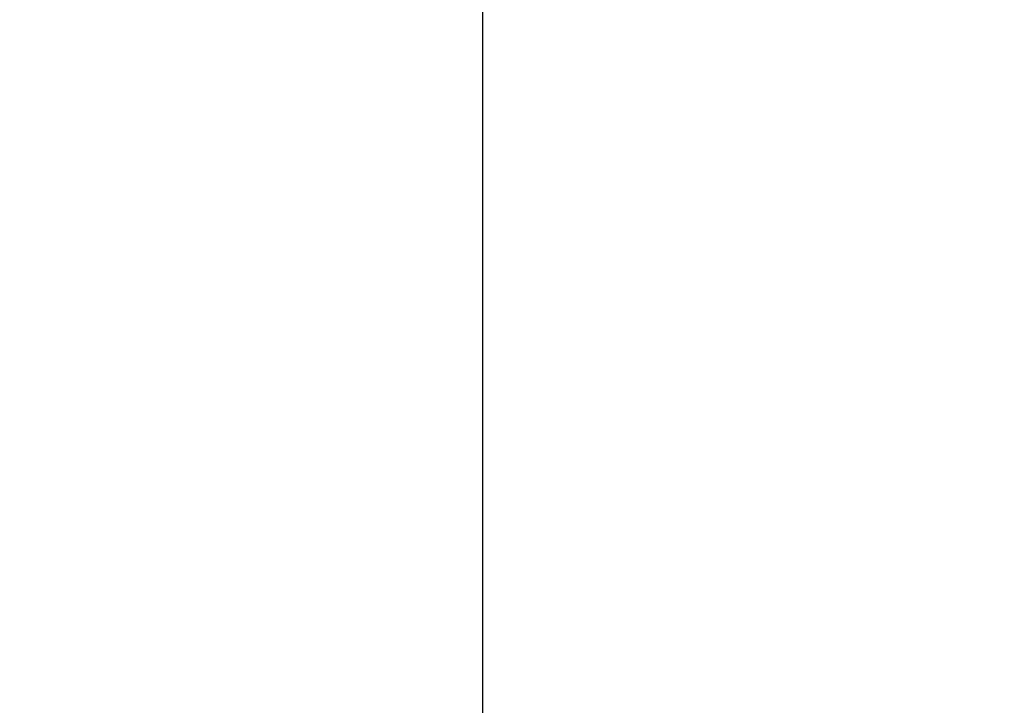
# Model space of a CAD drawing. Header units: millimetres. Extents: x -661 to 720, y -255 to 255.
# Tile 591 of 656: x -475.25 to -474.25, y -37.765 to -37.068. Entities that reach past the tile are written whole.
import ezdxf

# ---------------------------------------------------------------- set-up
doc = ezdxf.new("R2010")
doc.units = ezdxf.units.MM
doc.layers.add('Floreana 120', color=18, linetype='Continuous', true_color=0x000000)

msp = doc.modelspace()

# ---------------------------------------------------------------- linework, layer by layer
at = {"layer": 'Floreana 120', "color": 14, "true_color": 0x990000}
for p, q in [((-474.7796, -197.5, 431.5), (-474.7796, 197.5, 431.5)), ((-474.7796, -197.5, 430), (-474.7796, 197.5, 430)), ((-474.7796, -197.5, 831.5), (-474.7796, 197.5, 831.5)), ((-474.7796, -197.5, 830), (-474.7796, 197.5, 830))]:
    msp.add_line(p, q, dxfattribs=at)
at = {"layer": 'Floreana 120', "color": 250, "true_color": 0x282421}
for points, knots in [([(-652.0296, -251, 10), (-475.5296, -251, 10), (-299.0296, -251, 10), (-294.0296, -251, 10), (-294.0296, -246, 10), (-294.0296, 0, 10), (-294.0296, 246, 10), (-294.0296, 251, 10), (-299.0296, 251, 10), (-475.5296, 251, 10), (-652.0296, 251, 10), (-657.0296, 251, 10), (-657.0296, 246, 10), (-657.0296, 0, 10), (-657.0296, -246, 10), (-657.0296, -251, 10), (-652.0296, -251, 10)], [0, 0, 0, 353, 353, 363, 363, 855, 855, 865, 865, 1218, 1218, 1228, 1228, 1720, 1720, 1730, 1730, 1730]), ([(-294.0296, 246), (-294.0296, 0), (-294.0296, -246), (-294.0296, -251), (-299.0296, -251), (-475.5296, -251), (-652.0296, -251), (-657.0296, -251), (-657.0296, -246), (-657.0296, 0), (-657.0296, 246), (-657.0296, 251), (-652.0296, 251), (-475.5296, 251), (-299.0296, 251), (-294.0296, 251), (-294.0296, 246)], [0, 0, 0, 492, 492, 502, 502, 855, 855, 865, 865, 1357, 1357, 1367, 1367, 1720, 1720, 1730, 1730, 1730])]:
    msp.add_rational_spline(points, [1, 1, 1, 0.707106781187, 1, 1, 1, 0.707106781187, 1, 1, 1, 0.707106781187, 1, 1, 1, 0.707106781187, 1], degree=2, knots=knots, dxfattribs=at)
at = {"layer": 'Floreana 120', "color": 253, "true_color": 0x97aaae}
for points in [[(-482.5296, -39.5), (-475.5296, -39.5), (-468.5296, -39.5), (-465.5296, -39.5), (-465.5296, -36.5), (-465.5296, 0), (-465.5296, 36.5), (-465.5296, 39.5), (-468.5296, 39.5), (-475.5296, 39.5), (-482.5296, 39.5), (-485.5296, 39.5), (-485.5296, 36.5), (-485.5296, 0), (-485.5296, -36.5), (-485.5296, -39.5), (-482.5296, -39.5)], [(-468.5296, -39.5, -0.1), (-475.5296, -39.5, -0.1), (-482.5296, -39.5, -0.1), (-485.5296, -39.5, -0.1), (-485.5296, -36.5, -0.1), (-485.5296, 0, -0.1), (-485.5296, 36.5, -0.1), (-485.5296, 39.5, -0.1), (-482.5296, 39.5, -0.1), (-475.5296, 39.5, -0.1), (-468.5296, 39.5, -0.1), (-465.5296, 39.5, -0.1), (-465.5296, 36.5, -0.1), (-465.5296, 0, -0.1), (-465.5296, -36.5, -0.1), (-465.5296, -39.5, -0.1), (-468.5296, -39.5, -0.1)]]:
    msp.add_rational_spline(points, [1, 1, 1, 0.707106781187, 1, 1, 1, 0.707106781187, 1, 1, 1, 0.707106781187, 1, 1, 1, 0.707106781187, 1], degree=2, knots=[0, 0, 0, 14, 14, 20, 20, 93, 93, 99, 99, 113, 113, 119, 119, 192, 192, 198, 198, 198], dxfattribs=at)

doc.saveas('drawing.dxf')
